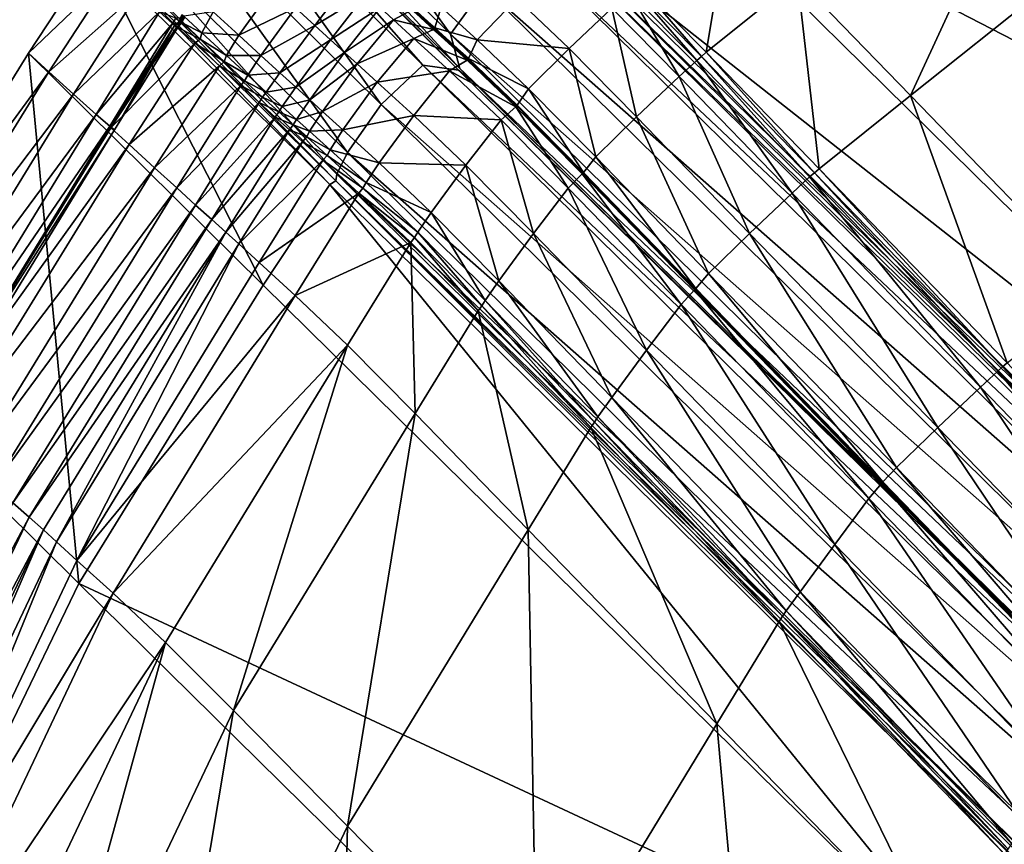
# Model space of a CAD drawing. Header units: millimetres. Extents: x 2387 to 13955, y -4964 to 364.
# Tile 764 of 1056: x 2406 to 2435, y 253 to 277. Entities that reach past the tile are written whole.
import ezdxf

# ---------------------------------------------------------------- set-up
doc = ezdxf.new("R2010")
doc.units = ezdxf.units.MM
doc.header["$MEASUREMENT"] = 0
doc.layers.add('Predefinito', color=7, linetype='Continuous', true_color=0x000000)

# ---------------------------------------------------------------- blocks, each defined once
blk = doc.blocks.new('Blocco 09')
at = {"layer": 'Predefinito'}
for points in [[(-980.06, 20.774, 715.808), (-968.547, 28.111, 715.808), (-946.606, 6.508, 600.213)], [(-987.863, 14.486, 715.803), (-980.06, 20.774, 715.808), (-958.118, -0.829, 600.213)], [(-946.606, 6.508, 600.213), (-958.118, -0.829, 600.213), (-980.06, 20.774, 715.808)], [(-993.646, 9.053, 715.774), (-1000.607, 15.933, 756.697), (-999.599, 17.302, 756.787)], [(-999.599, 17.302, 756.787), (-992.647, 10.43, 715.808), (-993.646, 9.053, 715.774)], [(-975.537, 16.94, 768.132), (-983.37, 10.687, 768.089), (-980.022, 7.233, 768.671)], [(-980.022, 7.233, 768.671), (-972.181, 13.477, 768.714), (-975.537, 16.94, 768.132)], [(-993.372, 8.031, 715.673), (-1000.362, 14.937, 756.425), (-1000.607, 15.933, 756.697)], [(-1000.607, 15.933, 756.697), (-993.646, 9.053, 715.774), (-993.372, 8.031, 715.673)], [(-995.702, 6.97, 715.808), (-1002.653, 13.841, 756.787), (-1001.42, 15.012, 756.697)], [(-1001.42, 15.012, 756.697), (-994.459, 8.132, 715.774), (-995.702, 6.97, 715.808)], [(-994.459, 8.132, 715.774), (-1001.42, 15.012, 756.697), (-1000.401, 14.892, 756.425)], [(-1000.401, 14.892, 756.425), (-993.411, 7.986, 715.673), (-994.459, 8.132, 715.774)], [(-993.411, 7.986, 715.673), (-1000.401, 14.892, 756.425), (-999.935, 14.521, 756.244)], [(-1000.362, 14.937, 756.425), (-993.372, 8.031, 715.673), (-992.926, 7.598, 715.606)], [(-992.926, 7.598, 715.606), (-999.935, 14.521, 756.244), (-1000.362, 14.937, 756.425)], [(-999.935, 14.521, 756.244), (-992.926, 7.598, 715.606), (-993.411, 7.986, 715.673)], [(-990.486, 12.227, 715.789), (-987.863, 14.486, 715.803), (-965.922, -7.118, 600.215)], [(-958.118, -0.829, 600.213), (-965.922, -7.118, 600.215), (-987.863, 14.486, 715.803)], [(-996.699, 5.547, 715.803), (-1003.652, 12.419, 756.775), (-1002.653, 13.841, 756.787)], [(-1002.653, 13.841, 756.787), (-995.702, 6.97, 715.808), (-996.699, 5.547, 715.803)], [(-972.181, 13.477, 768.714), (-980.022, 7.233, 768.671), (-974.442, 1.476, 769.227)], [(-985.372, 12.712, 767.404), (-988.069, 10.538, 767.274), (-986.071, 8.518, 767.958)], [(-986.071, 8.518, 767.958), (-983.37, 10.687, 768.089), (-985.372, 12.712, 767.404)], [(-997.01, 4.909, 715.789), (-1003.967, 11.785, 756.738), (-1003.652, 12.419, 756.775)], [(-1003.652, 12.419, 756.775), (-996.699, 5.547, 715.803), (-997.01, 4.909, 715.789)], [(-991.358, 11.596, 715.803), (-990.765, 11.984, 715.789), (-968.822, -9.62, 600.223)], [(-990.765, 11.984, 715.789), (-990.572, 12.043, 715.78), (-968.629, -9.561, 600.228)], [(-968.629, -9.561, 600.228), (-968.822, -9.62, 600.223), (-990.765, 11.984, 715.789)], [(-990.572, 12.043, 715.78), (-990.486, 12.227, 715.789), (-968.543, -9.377, 600.223)], [(-968.543, -9.377, 600.223), (-968.629, -9.561, 600.228), (-990.572, 12.043, 715.78)], [(-965.922, -7.118, 600.215), (-968.543, -9.377, 600.223), (-990.486, 12.227, 715.789)], [(-997.045, 4.71, 715.78), (-1004.006, 11.588, 756.713), (-1003.967, 11.785, 756.738)], [(-1003.967, 11.785, 756.738), (-997.01, 4.909, 715.789), (-997.045, 4.71, 715.78)], [(-999.196, 1.618, 715.803), (-1006.148, 8.491, 756.775), (-1004.174, 11.478, 756.738)], [(-1003.585, 10.936, 759.731), (-1004.174, 11.478, 756.738), (-1006.148, 8.491, 756.775)], [(-997.216, 4.602, 715.789), (-1004.174, 11.478, 756.738), (-1004.006, 11.588, 756.713)], [(-1004.174, 11.478, 756.738), (-997.216, 4.602, 715.789), (-999.196, 1.618, 715.803)], [(-1004.006, 11.588, 756.713), (-997.045, 4.71, 715.78), (-997.216, 4.602, 715.789)], [(-992.647, 10.43, 715.808), (-991.358, 11.596, 715.803), (-969.417, -10.007, 600.215)], [(-968.822, -9.62, 600.223), (-969.417, -10.007, 600.215), (-991.358, 11.596, 715.803)], [(-1006.148, 8.491, 756.775), (-1005.542, 7.939, 759.795), (-1003.585, 10.936, 759.731)], [(-1002.887, 10.29, 761.432), (-1003.585, 10.936, 759.731), (-1005.542, 7.939, 759.795)], [(-998.234, 9.825, 765.031), (-997.667, 9.309, 765.125), (-996.638, 10.659, 764.813)], [(-996.162, 10.228, 764.763), (-996.638, 10.659, 764.813), (-997.667, 9.309, 765.125)], [(-988.069, 10.538, 767.274), (-988.204, 10.41, 767.188), (-986.209, 8.393, 767.871)], [(-986.209, 8.393, 767.871), (-986.071, 8.518, 767.958), (-988.069, 10.538, 767.274)], [(-983.37, 10.687, 768.089), (-986.071, 8.518, 767.958), (-982.727, 5.068, 768.54)], [(-982.727, 5.068, 768.54), (-980.022, 7.233, 768.671), (-983.37, 10.687, 768.089)], [(-1005.542, 7.939, 759.795), (-1004.806, 7.269, 761.528), (-1002.887, 10.29, 761.432)], [(-1002.259, 9.709, 762.16), (-1002.887, 10.29, 761.432), (-1004.806, 7.269, 761.528)], [(-1000.669, 9.707, 763.744), (-999.914, 9.018, 764.597), (-998.899, 10.429, 764.631)], [(-998.234, 9.825, 765.031), (-998.899, 10.429, 764.631), (-999.914, 9.018, 764.597)], [(-997.667, 9.309, 765.125), (-997.195, 8.881, 765.077), (-996.162, 10.228, 764.763)], [(-995.731, 9.837, 764.76), (-996.162, 10.228, 764.763), (-997.195, 8.881, 765.077)], [(-993.646, 9.053, 715.774), (-992.647, 10.43, 715.808), (-970.705, -11.173, 600.213)], [(-969.417, -10.007, 600.215), (-970.705, -11.173, 600.213), (-992.647, 10.43, 715.808)], [(-988.349, 10.294, 767.274), (-988.87, 9.822, 767.403), (-986.868, 7.798, 768.089)], [(-988.204, 10.41, 767.188), (-988.349, 10.294, 767.274), (-986.351, 8.274, 767.958)], [(-986.868, 7.798, 768.089), (-986.351, 8.274, 767.958), (-988.349, 10.294, 767.274)], [(-986.351, 8.274, 767.958), (-986.209, 8.393, 767.871), (-988.204, 10.41, 767.188)], [(-993.916, 9.847, 765.478), (-992.856, 8.882, 766.274), (-991.682, 10.104, 766.578)], [(-990.134, 8.629, 767.446), (-991.682, 10.104, 766.578), (-992.856, 8.882, 766.274)], [(-991.682, 10.104, 766.578), (-990.134, 8.629, 767.446), (-988.87, 9.822, 767.403)], [(-1004.806, 7.269, 761.528), (-1004.139, 6.668, 762.266), (-1002.259, 9.709, 762.16)], [(-1001.877, 9.364, 762.233), (-1002.259, 9.709, 762.16), (-1004.139, 6.668, 762.266)], [(-1002.259, 9.709, 762.16), (-1001.877, 9.364, 762.233), (-1001.776, 9.52, 762.189)], [(-1001.543, 9.579, 762.833), (-1001.006, 9.087, 763.687), (-1000.669, 9.707, 763.744)], [(-999.914, 9.018, 764.597), (-1000.669, 9.707, 763.744), (-1001.006, 9.087, 763.687)], [(-999.914, 9.018, 764.597), (-999.259, 8.42, 764.99), (-998.234, 9.825, 765.031)], [(-997.667, 9.309, 765.125), (-998.234, 9.825, 765.031), (-999.259, 8.42, 764.99)], [(-997.195, 8.881, 765.077), (-996.786, 8.511, 765.07), (-995.731, 9.837, 764.76)], [(-995.335, 9.477, 764.986), (-995.731, 9.837, 764.76), (-996.786, 8.511, 765.07)], [(-995.731, 9.837, 764.76), (-995.335, 9.477, 764.986), (-994.778, 9.765, 764.079)], [(-994.146, 9.191, 764.584), (-994.778, 9.765, 764.079), (-995.335, 9.477, 764.986)], [(-994.778, 9.765, 764.079), (-994.146, 9.191, 764.584), (-993.971, 9.076, 763.988)], [(-993.971, 9.076, 763.988), (-994.62, 9.665, 763.475), (-994.778, 9.765, 764.079)], [(-994.738, 9.81, 764.079), (-994.107, 9.236, 764.584), (-993.916, 9.847, 765.478)], [(-994.107, 9.236, 764.584), (-994.738, 9.81, 764.079), (-994.62, 9.665, 763.475)], [(-994.62, 9.665, 763.475), (-993.971, 9.076, 763.988), (-994.107, 9.236, 764.584)], [(-992.856, 8.882, 766.274), (-993.916, 9.847, 765.478), (-994.107, 9.236, 764.584)], [(-988.87, 9.822, 767.403), (-990.134, 8.629, 767.446), (-988.131, 6.603, 768.132)], [(-988.131, 6.603, 768.132), (-986.868, 7.798, 768.089), (-988.87, 9.822, 767.403)], [(-1004.139, 6.668, 762.266), (-1003.738, 6.324, 762.3), (-1001.877, 9.364, 762.233)], [(-1001.73, 9.238, 762.128), (-1001.877, 9.364, 762.233), (-1003.738, 6.324, 762.3)], [(-1001.62, 9.388, 762.117), (-1001.776, 9.52, 762.189), (-1001.877, 9.364, 762.233)], [(-1001.877, 9.364, 762.233), (-1001.73, 9.238, 762.128), (-1001.62, 9.388, 762.117)], [(-1001.591, 9.388, 762.824), (-1001.668, 9.448, 762.321), (-1001.805, 9.315, 762.321)], [(-1001.73, 9.238, 762.128), (-1001.805, 9.315, 762.321), (-1001.668, 9.448, 762.321)], [(-1001.805, 9.315, 762.321), (-1001.75, 9.271, 762.833), (-1001.591, 9.388, 762.824)], [(-1001.776, 9.52, 762.189), (-1001.62, 9.388, 762.117), (-1001.523, 9.546, 762.128)], [(-1001.06, 8.9, 763.649), (-1001.591, 9.388, 762.824), (-1001.75, 9.271, 762.833)], [(-1001.668, 9.448, 762.321), (-1001.62, 9.388, 762.117), (-1001.73, 9.238, 762.128)], [(-1001.62, 9.388, 762.117), (-1001.668, 9.448, 762.321), (-1001.598, 9.624, 762.321)], [(-1001.543, 9.579, 762.833), (-1001.598, 9.624, 762.321), (-1001.668, 9.448, 762.321)], [(-1001.668, 9.448, 762.321), (-1001.591, 9.388, 762.824), (-1001.543, 9.579, 762.833)], [(-1001.598, 9.624, 762.321), (-1001.523, 9.546, 762.128), (-1001.62, 9.388, 762.117)], [(-1001.006, 9.087, 763.687), (-1001.543, 9.579, 762.833), (-1001.591, 9.388, 762.824)], [(-1001.591, 9.388, 762.824), (-1001.06, 8.9, 763.649), (-1001.006, 9.087, 763.687)], [(-996.786, 8.511, 765.07), (-996.412, 8.17, 765.288), (-995.335, 9.477, 764.986)], [(-994.729, 8.926, 765.478), (-995.335, 9.477, 764.986), (-996.412, 8.17, 765.288)], [(-995.335, 9.477, 764.986), (-994.729, 8.926, 765.478), (-994.146, 9.191, 764.584)], [(-1003.738, 6.324, 762.3), (-1003.6, 6.214, 762.146), (-1001.73, 9.238, 762.128)], [(-1003.6, 6.214, 762.146), (-1003.72, 6.312, 762.322), (-1001.805, 9.315, 762.321)], [(-1001.75, 9.271, 762.833), (-1001.805, 9.315, 762.321), (-1003.72, 6.312, 762.322)], [(-1003.72, 6.312, 762.322), (-1003.706, 6.281, 762.848), (-1001.75, 9.271, 762.833)], [(-1001.214, 8.779, 763.687), (-1001.75, 9.271, 762.833), (-1003.706, 6.281, 762.848)], [(-1001.805, 9.315, 762.321), (-1001.73, 9.238, 762.128), (-1003.6, 6.214, 762.146)], [(-1001.75, 9.271, 762.833), (-1001.214, 8.779, 763.687), (-1001.06, 8.9, 763.649)], [(-1000.279, 8.417, 764.494), (-1001.006, 9.087, 763.687), (-1001.06, 8.9, 763.649)], [(-1001.006, 9.087, 763.687), (-1000.279, 8.417, 764.494), (-999.914, 9.018, 764.597)], [(-999.259, 8.42, 764.99), (-998.698, 7.909, 765.082), (-997.667, 9.309, 765.125)], [(-997.195, 8.881, 765.077), (-997.667, 9.309, 765.125), (-998.698, 7.909, 765.082)], [(-993.147, 8.28, 765.36), (-994.146, 9.191, 764.584), (-994.729, 8.926, 765.478)], [(-994.146, 9.191, 764.584), (-993.147, 8.28, 765.36), (-993.012, 8.201, 764.751)], [(-993.012, 8.201, 764.751), (-993.971, 9.076, 763.988), (-994.146, 9.191, 764.584)], [(-994.107, 9.236, 764.584), (-993.107, 8.325, 765.36), (-992.856, 8.882, 766.274)], [(-993.107, 8.325, 765.36), (-994.107, 9.236, 764.584), (-993.971, 9.076, 763.988)], [(-993.971, 9.076, 763.988), (-993.012, 8.201, 764.751), (-993.107, 8.325, 765.36)], [(-970.705, -11.173, 600.213), (-971.703, -12.552, 600.231), (-993.646, 9.053, 715.774)], [(-993.372, 8.031, 715.673), (-993.646, 9.053, 715.774), (-971.703, -12.552, 600.231)], [(-1003.706, 6.281, 762.848), (-1003.163, 5.781, 763.744), (-1001.214, 8.779, 763.687)], [(-1000.487, 8.108, 764.494), (-1001.214, 8.779, 763.687), (-1003.163, 5.781, 763.744)], [(-1000.351, 8.242, 764.425), (-1001.06, 8.9, 763.649), (-1001.214, 8.779, 763.687)], [(-1001.214, 8.779, 763.687), (-1000.487, 8.108, 764.494), (-1000.351, 8.242, 764.425)], [(-1001.06, 8.9, 763.649), (-1000.351, 8.242, 764.425), (-1000.279, 8.417, 764.494)], [(-999.259, 8.42, 764.99), (-999.914, 9.018, 764.597), (-1000.279, 8.417, 764.494)], [(-998.698, 7.909, 765.082), (-998.224, 7.479, 765.034), (-997.195, 8.881, 765.077)], [(-996.786, 8.511, 765.07), (-997.195, 8.881, 765.077), (-998.224, 7.479, 765.034)], [(-996.412, 8.17, 765.288), (-995.814, 7.627, 765.776), (-994.729, 8.926, 765.478)], [(-993.669, 7.961, 766.274), (-994.729, 8.926, 765.478), (-995.814, 7.627, 765.776)], [(-994.729, 8.926, 765.478), (-993.669, 7.961, 766.274), (-993.147, 8.28, 765.36)], [(-991.334, 7.43, 767.133), (-992.856, 8.882, 766.274), (-993.107, 8.325, 765.36)], [(-992.856, 8.882, 766.274), (-991.334, 7.43, 767.133), (-990.134, 8.629, 767.446)], [(-1005.542, 7.939, 759.795), (-1006.148, 8.491, 756.775), (-1011.605, -0.338, 756.787)], [(-1004.656, -7.211, 715.808), (-1011.605, -0.338, 756.787), (-1006.148, 8.491, 756.775)], [(-1006.148, 8.491, 756.775), (-999.196, 1.618, 715.803), (-1004.656, -7.211, 715.808)], [(-998.224, 7.479, 765.034), (-997.811, 7.107, 765.027), (-996.786, 8.511, 765.07)], [(-996.412, 8.17, 765.288), (-996.786, 8.511, 765.07), (-997.811, 7.107, 765.027)], [(-990.134, 8.629, 767.446), (-991.334, 7.43, 767.133), (-989.343, 5.414, 767.816)], [(-989.343, 5.414, 767.816), (-988.131, 6.603, 768.132), (-990.134, 8.629, 767.446)], [(-986.071, 8.518, 767.958), (-986.209, 8.393, 767.871), (-982.867, 4.944, 768.453)], [(-982.867, 4.944, 768.453), (-982.727, 5.068, 768.54), (-986.071, 8.518, 767.958)], [(-999.741, 7.673, 764.784), (-1000.351, 8.242, 764.425), (-1000.487, 8.108, 764.494)], [(-999.651, 7.837, 764.866), (-1000.279, 8.417, 764.494), (-1000.351, 8.242, 764.425)], [(-1000.351, 8.242, 764.425), (-999.741, 7.673, 764.784), (-999.651, 7.837, 764.866)], [(-1000.279, 8.417, 764.494), (-999.651, 7.837, 764.866), (-999.259, 8.42, 764.99)], [(-998.698, 7.909, 765.082), (-999.259, 8.42, 764.99), (-999.651, 7.837, 764.866)], [(-997.811, 7.107, 765.027), (-997.432, 6.764, 765.247), (-996.412, 8.17, 765.288)], [(-995.814, 7.627, 765.776), (-996.412, 8.17, 765.288), (-997.432, 6.764, 765.247)], [(-991.705, 6.898, 766.193), (-993.147, 8.28, 765.36), (-993.669, 7.961, 766.274)], [(-993.147, 8.28, 765.36), (-991.705, 6.898, 766.193), (-991.623, 6.866, 765.567)], [(-991.623, 6.866, 765.567), (-993.012, 8.201, 764.751), (-993.147, 8.28, 765.36)], [(-993.107, 8.325, 765.36), (-991.665, 6.943, 766.193), (-991.334, 7.43, 767.133)], [(-991.665, 6.943, 766.193), (-993.107, 8.325, 765.36), (-993.012, 8.201, 764.751)], [(-993.012, 8.201, 764.751), (-991.623, 6.866, 765.567), (-991.665, 6.943, 766.193)], [(-986.351, 8.274, 767.958), (-986.868, 7.798, 768.089), (-983.523, 4.347, 768.671)], [(-986.209, 8.393, 767.871), (-986.351, 8.274, 767.958), (-983.008, 4.824, 768.54)], [(-983.523, 4.347, 768.671), (-983.008, 4.824, 768.54), (-986.351, 8.274, 767.958)], [(-983.008, 4.824, 768.54), (-982.867, 4.944, 768.453), (-986.209, 8.393, 767.871)], [(-1011.605, -0.338, 756.787), (-1010.991, -0.89, 759.816), (-1005.542, 7.939, 759.795)], [(-1004.806, 7.269, 761.528), (-1005.542, 7.939, 759.795), (-1010.991, -0.89, 759.816)], [(-1003.163, 5.781, 763.744), (-1002.408, 5.093, 764.596), (-1000.487, 8.108, 764.494)], [(-999.859, 7.527, 764.866), (-1000.487, 8.108, 764.494), (-1002.408, 5.093, 764.596)], [(-1000.487, 8.108, 764.494), (-999.859, 7.527, 764.866), (-999.741, 7.673, 764.784)], [(-999.651, 7.837, 764.866), (-999.106, 7.337, 764.953), (-998.698, 7.909, 765.082)], [(-998.224, 7.479, 765.034), (-998.698, 7.909, 765.082), (-999.106, 7.337, 764.953)], [(-995.814, 7.627, 765.776), (-994.734, 6.645, 766.578), (-993.669, 7.961, 766.274)], [(-995.702, 6.97, 715.808), (-994.459, 8.132, 715.774), (-972.516, -13.473, 600.231)], [(-992.147, 6.509, 767.133), (-993.669, 7.961, 766.274), (-994.734, 6.645, 766.578)], [(-971.463, -13.623, 600.287), (-972.516, -13.473, 600.231), (-994.459, 8.132, 715.774)], [(-994.459, 8.132, 715.774), (-993.411, 7.986, 715.673), (-971.463, -13.623, 600.287)], [(-993.669, 7.961, 766.274), (-992.147, 6.509, 767.133), (-991.705, 6.898, 766.193)], [(-970.974, -14.014, 600.324), (-971.463, -13.623, 600.287), (-993.411, 7.986, 715.673)], [(-993.411, 7.986, 715.673), (-992.926, 7.598, 715.606), (-970.974, -14.014, 600.324)], [(-992.926, 7.598, 715.606), (-993.372, 8.031, 715.673), (-971.423, -13.578, 600.287)], [(-971.703, -12.552, 600.231), (-971.423, -13.578, 600.287), (-993.372, 8.031, 715.673)], [(-999.208, 7.18, 764.867), (-999.741, 7.673, 764.784), (-999.859, 7.527, 764.866)], [(-999.106, 7.337, 764.953), (-999.651, 7.837, 764.866), (-999.741, 7.673, 764.784)], [(-999.741, 7.673, 764.784), (-999.208, 7.18, 764.867), (-999.106, 7.337, 764.953)], [(-997.432, 6.764, 765.247), (-996.832, 6.219, 765.736), (-995.814, 7.627, 765.776)], [(-994.734, 6.645, 766.578), (-995.814, 7.627, 765.776), (-996.832, 6.219, 765.736)], [(-971.423, -13.578, 600.287), (-970.974, -14.014, 600.324), (-992.926, 7.598, 715.606)], [(-986.868, 7.798, 768.089), (-988.131, 6.603, 768.132), (-984.786, 3.152, 768.714)], [(-984.786, 3.152, 768.714), (-983.523, 4.347, 768.671), (-986.868, 7.798, 768.089)], [(-1002.408, 5.093, 764.596), (-1001.755, 4.498, 764.989), (-999.859, 7.527, 764.866)], [(-999.315, 7.027, 764.953), (-999.859, 7.527, 764.866), (-1001.755, 4.498, 764.989)], [(-999.859, 7.527, 764.866), (-999.315, 7.027, 764.953), (-999.208, 7.18, 764.867)], [(-998.631, 6.906, 764.904), (-999.106, 7.337, 764.953), (-999.208, 7.18, 764.867)], [(-999.106, 7.337, 764.953), (-998.631, 6.906, 764.904), (-998.224, 7.479, 765.034)], [(-997.811, 7.107, 765.027), (-998.224, 7.479, 765.034), (-998.631, 6.906, 764.904)], [(-991.334, 7.43, 767.133), (-991.665, 6.943, 766.193), (-989.706, 4.956, 766.867)], [(-989.706, 4.956, 766.867), (-989.343, 5.414, 767.816), (-991.334, 7.43, 767.133)], [(-1010.991, -0.89, 759.816), (-1010.239, -1.565, 761.561), (-1004.806, 7.269, 761.528)], [(-1004.139, 6.668, 762.266), (-1004.806, 7.269, 761.528), (-1010.239, -1.565, 761.561)], [(-1001.755, 4.498, 764.989), (-1001.194, 3.988, 765.081), (-999.315, 7.027, 764.953)], [(-998.839, 6.597, 764.904), (-999.315, 7.027, 764.953), (-1001.194, 3.988, 765.081)], [(-998.731, 6.749, 764.817), (-999.208, 7.18, 764.867), (-999.315, 7.027, 764.953)], [(-999.315, 7.027, 764.953), (-998.839, 6.597, 764.904), (-998.731, 6.749, 764.817)], [(-999.208, 7.18, 764.867), (-998.731, 6.749, 764.817), (-998.631, 6.906, 764.904)], [(-998.631, 6.906, 764.904), (-998.207, 6.526, 764.899), (-997.811, 7.107, 765.027)], [(-997.432, 6.764, 765.247), (-997.811, 7.107, 765.027), (-998.207, 6.526, 764.899)], [(-980.022, 7.233, 768.671), (-982.727, 5.068, 768.54), (-977.155, -0.682, 769.096)], [(-977.155, -0.682, 769.096), (-974.442, 1.476, 769.227), (-980.022, 7.233, 768.671)], [(-998.3, 6.364, 764.814), (-998.731, 6.749, 764.817), (-998.839, 6.597, 764.904)], [(-998.207, 6.526, 764.899), (-998.631, 6.906, 764.904), (-998.731, 6.749, 764.817)], [(-998.731, 6.749, 764.817), (-998.3, 6.364, 764.814), (-998.207, 6.526, 764.899)], [(-998.207, 6.526, 764.899), (-997.817, 6.176, 765.122), (-997.432, 6.764, 765.247)], [(-996.832, 6.219, 765.736), (-997.432, 6.764, 765.247), (-997.817, 6.176, 765.122)], [(-996.699, 5.547, 715.803), (-995.702, 6.97, 715.808), (-973.76, -14.633, 600.213)], [(-972.516, -13.473, 600.231), (-973.76, -14.633, 600.213), (-995.702, 6.97, 715.808)], [(-991.705, 6.898, 766.193), (-992.147, 6.509, 767.133), (-990.155, 4.493, 767.816)], [(-991.623, 6.866, 765.567), (-991.705, 6.898, 766.193), (-989.746, 4.911, 766.867)], [(-990.155, 4.493, 767.816), (-989.746, 4.911, 766.867), (-991.705, 6.898, 766.193)], [(-989.686, 4.898, 766.235), (-989.706, 4.956, 766.867), (-991.665, 6.943, 766.193)], [(-991.665, 6.943, 766.193), (-991.623, 6.866, 765.567), (-989.686, 4.898, 766.235)], [(-989.746, 4.911, 766.867), (-989.686, 4.898, 766.235), (-991.623, 6.866, 765.567)], [(-1010.239, -1.565, 761.561), (-1009.551, -2.161, 762.302), (-1004.139, 6.668, 762.266)], [(-1003.738, 6.324, 762.3), (-1004.139, 6.668, 762.266), (-1009.551, -2.161, 762.302)], [(-1001.194, 3.988, 765.081), (-1000.717, 3.56, 765.033), (-998.839, 6.597, 764.904)], [(-998.415, 6.216, 764.899), (-998.839, 6.597, 764.904), (-1000.717, 3.56, 765.033)], [(-998.839, 6.597, 764.904), (-998.415, 6.216, 764.899), (-998.3, 6.364, 764.814)], [(-997.817, 6.176, 765.122), (-998.207, 6.526, 764.899), (-998.3, 6.364, 764.814)], [(-996.832, 6.219, 765.736), (-995.756, 5.239, 766.537), (-994.734, 6.645, 766.578)], [(-993.186, 5.169, 767.446), (-994.734, 6.645, 766.578), (-995.756, 5.239, 766.537)], [(-994.734, 6.645, 766.578), (-993.186, 5.169, 767.446), (-992.147, 6.509, 767.133)], [(-992.147, 6.509, 767.133), (-993.186, 5.169, 767.446), (-991.183, 3.144, 768.132)], [(-991.183, 3.144, 768.132), (-990.155, 4.493, 767.816), (-992.147, 6.509, 767.133)], [(-988.131, 6.603, 768.132), (-989.343, 5.414, 767.816), (-986.003, 1.968, 768.398)], [(-986.003, 1.968, 768.398), (-984.786, 3.152, 768.714), (-988.131, 6.603, 768.132)], [(-1009.551, -2.161, 762.302), (-1009.125, -2.478, 762.325), (-1003.738, 6.324, 762.3)], [(-1003.72, 6.312, 762.322), (-1009.125, -2.478, 762.325), (-1009.141, -2.529, 762.853)], [(-1009.141, -2.529, 762.853), (-1003.706, 6.281, 762.848), (-1003.72, 6.312, 762.322)], [(-1003.163, 5.781, 763.744), (-1003.706, 6.281, 762.848), (-1009.141, -2.529, 762.853)], [(-1003.6, 6.214, 762.146), (-1003.738, 6.324, 762.3), (-1009.125, -2.478, 762.325)], [(-1009.125, -2.478, 762.325), (-1003.72, 6.312, 762.322), (-1003.6, 6.214, 762.146)], [(-1009.125, -2.478, 762.325), (-1008.977, -2.567, 762.157), (-1003.6, 6.214, 762.146)], [(-1003.6, 6.214, 762.146), (-1008.977, -2.567, 762.157), (-1009.125, -2.478, 762.325)], [(-1000.717, 3.56, 765.033), (-1000.299, 3.186, 765.027), (-998.415, 6.216, 764.899)], [(-998.025, 5.866, 765.122), (-998.415, 6.216, 764.899), (-1000.299, 3.186, 765.027)], [(-997.903, 6.01, 765.039), (-998.3, 6.364, 764.814), (-998.415, 6.216, 764.899)], [(-998.415, 6.216, 764.899), (-998.025, 5.866, 765.122), (-997.903, 6.01, 765.039)], [(-998.3, 6.364, 764.814), (-997.903, 6.01, 765.039), (-997.817, 6.176, 765.122)], [(-997.213, 5.628, 765.613), (-997.817, 6.176, 765.122), (-997.903, 6.01, 765.039)], [(-997.817, 6.176, 765.122), (-997.213, 5.628, 765.613), (-996.832, 6.219, 765.736)], [(-995.756, 5.239, 766.537), (-996.832, 6.219, 765.736), (-997.213, 5.628, 765.613)], [(-1000.299, 3.186, 765.027), (-999.917, 2.84, 765.248), (-998.025, 5.866, 765.122)], [(-997.421, 5.318, 765.613), (-998.025, 5.866, 765.122), (-999.917, 2.84, 765.248)], [(-997.296, 5.46, 765.531), (-997.903, 6.01, 765.039), (-998.025, 5.866, 765.122)], [(-998.025, 5.866, 765.122), (-997.421, 5.318, 765.613), (-997.296, 5.46, 765.531)], [(-997.903, 6.01, 765.039), (-997.296, 5.46, 765.531), (-997.213, 5.628, 765.613)], [(-1009.141, -2.529, 762.853), (-1008.6, -3.037, 763.763), (-1003.163, 5.781, 763.744)], [(-1002.408, 5.093, 764.596), (-1003.163, 5.781, 763.744), (-1008.6, -3.037, 763.763)], [(-996.146, 4.655, 766.411), (-997.213, 5.628, 765.613), (-997.296, 5.46, 765.531)], [(-997.213, 5.628, 765.613), (-996.146, 4.655, 766.411), (-995.756, 5.239, 766.537)], [(-997.01, 4.909, 715.789), (-996.699, 5.547, 715.803), (-974.757, -16.056, 600.215)], [(-973.76, -14.633, 600.213), (-974.757, -16.056, 600.215), (-996.699, 5.547, 715.803)], [(-999.917, 2.84, 765.248), (-999.316, 2.293, 765.737), (-997.421, 5.318, 765.613)], [(-996.355, 4.344, 766.411), (-997.421, 5.318, 765.613), (-999.316, 2.293, 765.737)], [(-996.236, 4.49, 766.327), (-997.296, 5.46, 765.531), (-997.421, 5.318, 765.613)], [(-997.421, 5.318, 765.613), (-996.355, 4.344, 766.411), (-996.236, 4.49, 766.327)], [(-997.296, 5.46, 765.531), (-996.236, 4.49, 766.327), (-996.146, 4.655, 766.411)], [(-989.343, 5.414, 767.816), (-989.706, 4.956, 766.867), (-986.38, 1.522, 767.449)], [(-986.38, 1.522, 767.449), (-986.003, 1.968, 768.398), (-989.343, 5.414, 767.816)], [(-1008.6, -3.037, 763.763), (-1007.835, -3.726, 764.63), (-1002.408, 5.093, 764.596)], [(-1001.755, 4.498, 764.989), (-1002.408, 5.093, 764.596), (-1007.835, -3.726, 764.63)], [(-994.212, 3.767, 767.403), (-995.756, 5.239, 766.537), (-996.146, 4.655, 766.411)], [(-995.756, 5.239, 766.537), (-994.212, 3.767, 767.403), (-993.186, 5.169, 767.446)], [(-993.186, 5.169, 767.446), (-994.212, 3.767, 767.403), (-992.211, 1.743, 768.089)], [(-992.211, 1.743, 768.089), (-991.183, 3.144, 768.132), (-993.186, 5.169, 767.446)], [(-982.727, 5.068, 768.54), (-982.867, 4.944, 768.453), (-977.296, -0.803, 769.009)], [(-977.296, -0.803, 769.009), (-977.155, -0.682, 769.096), (-982.727, 5.068, 768.54)], [(-975.274, -17.001, 600.223), (-997.216, 4.602, 715.789), (-997.045, 4.71, 715.78)], [(-997.045, 4.71, 715.78), (-997.01, 4.909, 715.789), (-975.067, -16.694, 600.223)], [(-997.045, 4.71, 715.78), (-975.102, -16.894, 600.228), (-975.274, -17.001, 600.223)], [(-975.067, -16.694, 600.223), (-975.102, -16.894, 600.228), (-997.045, 4.71, 715.78)], [(-974.757, -16.056, 600.215), (-975.067, -16.694, 600.223), (-997.01, 4.909, 715.789)], [(-989.746, 4.911, 766.867), (-990.155, 4.493, 767.816), (-986.815, 1.047, 768.398)], [(-986.815, 1.047, 768.398), (-986.419, 1.477, 767.449), (-989.746, 4.911, 766.867)], [(-989.686, 4.898, 766.235), (-989.746, 4.911, 766.867), (-986.419, 1.477, 767.449)], [(-989.706, 4.956, 766.867), (-989.686, 4.898, 766.235), (-986.368, 1.472, 766.817)], [(-986.368, 1.472, 766.817), (-986.38, 1.522, 767.449), (-989.706, 4.956, 766.867)], [(-986.419, 1.477, 767.449), (-986.368, 1.472, 766.817), (-989.686, 4.898, 766.235)], [(-983.008, 4.824, 768.54), (-983.523, 4.347, 768.671), (-977.949, -1.405, 769.227)], [(-982.867, 4.944, 768.453), (-983.008, 4.824, 768.54), (-977.435, -0.925, 769.097)], [(-977.949, -1.405, 769.227), (-977.435, -0.925, 769.097), (-983.008, 4.824, 768.54)], [(-977.435, -0.925, 769.097), (-977.296, -0.803, 769.009), (-982.867, 4.944, 768.453)], [(-1007.835, -3.726, 764.63), (-1007.176, -4.318, 765.028), (-1001.755, 4.498, 764.989)], [(-1001.194, 3.988, 765.081), (-1001.755, 4.498, 764.989), (-1007.176, -4.318, 765.028)], [(-977.254, -19.985, 600.215), (-999.196, 1.618, 715.803), (-997.216, 4.602, 715.789)], [(-997.216, 4.602, 715.789), (-975.274, -17.001, 600.223), (-977.254, -19.985, 600.215)], [(-994.713, 3.031, 767.188), (-996.236, 4.49, 766.327), (-996.355, 4.344, 766.411)], [(-994.615, 3.19, 767.274), (-996.146, 4.655, 766.411), (-996.236, 4.49, 766.327)], [(-996.236, 4.49, 766.327), (-994.713, 3.031, 767.188), (-994.615, 3.19, 767.274)], [(-996.146, 4.655, 766.411), (-994.615, 3.19, 767.274), (-994.212, 3.767, 767.403)], [(-990.155, 4.493, 767.816), (-991.183, 3.144, 768.132), (-987.838, -0.306, 768.714)], [(-987.838, -0.306, 768.714), (-986.815, 1.047, 768.398), (-990.155, 4.493, 767.816)], [(-999.316, 2.293, 765.737), (-998.241, 1.314, 766.538), (-996.355, 4.344, 766.411)], [(-994.824, 2.879, 767.274), (-996.355, 4.344, 766.411), (-998.241, 1.314, 766.538)], [(-996.355, 4.344, 766.411), (-994.824, 2.879, 767.274), (-994.713, 3.031, 767.188)], [(-983.523, 4.347, 768.671), (-984.786, 3.152, 768.714), (-979.212, -2.599, 769.271)], [(-979.212, -2.599, 769.271), (-977.949, -1.405, 769.227), (-983.523, 4.347, 768.671)], [(-1007.176, -4.318, 765.028), (-1006.611, -4.823, 765.121), (-1001.194, 3.988, 765.081)], [(-1000.717, 3.56, 765.033), (-1001.194, 3.988, 765.081), (-1006.611, -4.823, 765.121)], [(-1006.611, -4.823, 765.121), (-1006.125, -5.249, 765.074), (-1000.717, 3.56, 765.033)], [(-1000.299, 3.186, 765.027), (-1000.717, 3.56, 765.033), (-1006.125, -5.249, 765.074)], [(-994.212, 3.767, 767.403), (-994.615, 3.19, 767.274), (-992.619, 1.17, 767.958)], [(-992.619, 1.17, 767.958), (-992.211, 1.743, 768.089), (-994.212, 3.767, 767.403)], [(-1006.125, -5.249, 765.074), (-1005.699, -5.625, 765.07), (-1000.299, 3.186, 765.027)], [(-1000.299, 3.186, 765.027), (-1005.699, -5.625, 765.07), (-1005.313, -5.976, 765.292)], [(-1005.313, -5.976, 765.292), (-999.917, 2.84, 765.248), (-1000.299, 3.186, 765.027)], [(-994.713, 3.031, 767.188), (-994.824, 2.879, 767.274), (-992.828, 0.857, 767.958)], [(-994.615, 3.19, 767.274), (-994.713, 3.031, 767.188), (-992.72, 1.012, 767.871)], [(-992.828, 0.857, 767.958), (-992.72, 1.012, 767.871), (-994.713, 3.031, 767.188)], [(-992.72, 1.012, 767.871), (-992.619, 1.17, 767.958), (-994.615, 3.19, 767.274)], [(-991.183, 3.144, 768.132), (-992.211, 1.743, 768.089), (-988.866, -1.707, 768.671)], [(-988.866, -1.707, 768.671), (-987.838, -0.306, 768.714), (-991.183, 3.144, 768.132)], [(-984.786, 3.152, 768.714), (-986.003, 1.968, 768.398), (-980.436, -3.775, 768.954)], [(-980.436, -3.775, 768.954), (-979.212, -2.599, 769.271), (-984.786, 3.152, 768.714)], [(-999.917, 2.84, 765.248), (-1005.313, -5.976, 765.292), (-1004.71, -6.527, 765.782)], [(-1004.71, -6.527, 765.782), (-999.316, 2.293, 765.737), (-999.917, 2.84, 765.248)], [(-998.241, 1.314, 766.538), (-996.698, -0.155, 767.404), (-994.824, 2.879, 767.274)], [(-994.824, 2.879, 767.274), (-996.698, -0.155, 767.404), (-994.694, -2.176, 768.089)], [(-994.694, -2.176, 768.089), (-992.828, 0.857, 767.958), (-994.824, 2.879, 767.274)], [(-998.241, 1.314, 766.538), (-999.316, 2.293, 765.737), (-1004.71, -6.527, 765.782)], [(-986.003, 1.968, 768.398), (-986.38, 1.522, 767.449), (-980.836, -4.202, 768.006)], [(-980.836, -4.202, 768.006), (-980.436, -3.775, 768.954), (-986.003, 1.968, 768.398)], [(-1004.656, -7.211, 715.808), (-999.196, 1.618, 715.803), (-977.254, -19.985, 600.215)], [(-992.211, 1.743, 768.089), (-992.619, 1.17, 767.958), (-989.276, -2.279, 768.54)], [(-989.276, -2.279, 768.54), (-988.866, -1.707, 768.671), (-992.211, 1.743, 768.089)], [(-986.419, 1.477, 767.449), (-986.815, 1.047, 768.398), (-981.249, -4.696, 768.954)], [(-986.368, 1.472, 766.817), (-986.419, 1.477, 767.449), (-980.875, -4.247, 768.006)], [(-981.249, -4.696, 768.954), (-980.875, -4.247, 768.006), (-986.419, 1.477, 767.449)], [(-980.839, -4.239, 767.373), (-980.836, -4.202, 768.006), (-986.38, 1.522, 767.449)], [(-986.38, 1.522, 767.449), (-986.368, 1.472, 766.817), (-980.839, -4.239, 767.373)], [(-980.875, -4.247, 768.006), (-980.839, -4.239, 767.373), (-986.368, 1.472, 766.817)], [(-1004.71, -6.527, 765.782), (-1003.632, -7.499, 766.582), (-998.241, 1.314, 766.538)], [(-996.698, -0.155, 767.404), (-998.241, 1.314, 766.538), (-1003.632, -7.499, 766.582)], [(-992.619, 1.17, 767.958), (-992.72, 1.012, 767.871), (-989.378, -2.435, 768.453)], [(-989.378, -2.435, 768.453), (-989.276, -2.279, 768.54), (-992.619, 1.17, 767.958)], [(-992.72, 1.012, 767.871), (-992.828, 0.857, 767.958), (-989.485, -2.591, 768.54)], [(-989.485, -2.591, 768.54), (-989.378, -2.435, 768.453), (-992.72, 1.012, 767.871)], [(-986.815, 1.047, 768.398), (-987.838, -0.306, 768.714), (-982.264, -6.056, 769.271)], [(-982.264, -6.056, 769.271), (-981.249, -4.696, 768.954), (-986.815, 1.047, 768.398)], [(-992.828, 0.857, 767.958), (-994.694, -2.176, 768.089), (-991.343, -5.621, 768.671)], [(-991.343, -5.621, 768.671), (-989.485, -2.591, 768.54), (-992.828, 0.857, 767.958)], [(-1003.632, -7.499, 766.582), (-1002.084, -8.958, 767.447), (-996.698, -0.155, 767.404)], [(-996.698, -0.155, 767.404), (-1002.084, -8.958, 767.447), (-1000.07, -10.969, 768.132)], [(-1000.07, -10.969, 768.132), (-994.694, -2.176, 768.089), (-996.698, -0.155, 767.404)], [(-1011.605, -0.338, 756.787), (-1004.656, -7.211, 715.808), (-1010.916, -20.182, 715.808)], [(-987.838, -0.306, 768.714), (-988.866, -1.707, 768.671), (-983.291, -7.456, 769.227)], [(-983.291, -7.456, 769.227), (-982.264, -6.056, 769.271), (-987.838, -0.306, 768.714)], [(-977.296, -0.803, 769.009), (-977.435, -0.925, 769.097), (-970.749, -7.825, 769.368)], [(-977.155, -0.682, 769.096), (-977.296, -0.803, 769.009), (-970.611, -7.7, 769.281)], [(-970.749, -7.825, 769.368), (-970.611, -7.7, 769.281), (-977.296, -0.803, 769.009)], [(-977.435, -0.925, 769.097), (-977.949, -1.405, 769.227), (-971.259, -8.308, 769.499)], [(-971.259, -8.308, 769.499), (-970.749, -7.825, 769.368), (-977.435, -0.925, 769.097)], [(-977.949, -1.405, 769.227), (-979.212, -2.599, 769.271), (-972.522, -9.501, 769.543)], [(-972.522, -9.501, 769.543), (-971.259, -8.308, 769.499), (-977.949, -1.405, 769.227)], [(-988.866, -1.707, 768.671), (-989.276, -2.279, 768.54), (-983.704, -8.026, 769.096)], [(-983.704, -8.026, 769.096), (-983.291, -7.456, 769.227), (-988.866, -1.707, 768.671)], [(-994.694, -2.176, 768.089), (-1000.07, -10.969, 768.132), (-996.699, -14.399, 768.714)], [(-996.699, -14.399, 768.714), (-991.343, -5.621, 768.671), (-994.694, -2.176, 768.089)], [(-989.276, -2.279, 768.54), (-989.378, -2.435, 768.453), (-983.809, -8.181, 769.009)], [(-983.809, -8.181, 769.009), (-983.704, -8.026, 769.096), (-989.276, -2.279, 768.54)], [(-989.485, -2.591, 768.54), (-991.343, -5.621, 768.671), (-985.757, -11.362, 769.227)], [(-989.378, -2.435, 768.453), (-989.485, -2.591, 768.54), (-983.913, -8.339, 769.097)], [(-985.757, -11.362, 769.227), (-983.913, -8.339, 769.097), (-989.485, -2.591, 768.54)], [(-983.913, -8.339, 769.097), (-983.809, -8.181, 769.009), (-989.378, -2.435, 768.453)], [(-979.212, -2.599, 769.271), (-980.436, -3.775, 768.954), (-973.757, -10.668, 769.226)], [(-973.757, -10.668, 769.226), (-972.522, -9.501, 769.543), (-979.212, -2.599, 769.271)], [(-980.436, -3.775, 768.954), (-980.836, -4.202, 768.006), (-974.183, -11.07, 768.278)], [(-974.183, -11.07, 768.278), (-973.757, -10.668, 769.226), (-980.436, -3.775, 768.954)], [(-980.875, -4.247, 768.006), (-981.249, -4.696, 768.954), (-974.569, -11.588, 769.226)], [(-980.839, -4.239, 767.373), (-980.875, -4.247, 768.006), (-974.222, -11.115, 768.278)], [(-974.569, -11.588, 769.226), (-974.222, -11.115, 768.278), (-980.875, -4.247, 768.006)], [(-980.836, -4.202, 768.006), (-980.839, -4.239, 767.373), (-974.203, -11.092, 767.645)], [(-974.222, -11.115, 768.278), (-974.203, -11.092, 767.645), (-980.839, -4.239, 767.373)], [(-974.203, -11.092, 767.645), (-974.183, -11.07, 768.278), (-980.836, -4.202, 768.006)], [(-1006.125, -5.249, 765.074), (-1006.611, -4.823, 765.121), (-1012.801, -17.732, 765.115)], [(-981.249, -4.696, 768.954), (-982.264, -6.056, 769.271), (-975.574, -12.956, 769.543)], [(-975.574, -12.956, 769.543), (-974.569, -11.588, 769.226), (-981.249, -4.696, 768.954)], [(-1012.801, -17.732, 765.115), (-1012.301, -18.158, 765.07), (-1006.125, -5.249, 765.074)], [(-1005.699, -5.625, 765.07), (-1006.125, -5.249, 765.074), (-1012.301, -18.158, 765.07)], [(-1012.301, -18.158, 765.07), (-1011.856, -18.541, 765.071), (-1005.699, -5.625, 765.07)], [(-1005.699, -5.625, 765.07), (-1011.856, -18.541, 765.071), (-1011.455, -18.907, 765.296)], [(-1011.455, -18.907, 765.296), (-1005.313, -5.976, 765.292), (-1005.699, -5.625, 765.07)], [(-991.343, -5.621, 768.671), (-996.699, -14.399, 768.714), (-991.081, -20.116, 769.271)], [(-991.081, -20.116, 769.271), (-985.757, -11.362, 769.227), (-991.343, -5.621, 768.671)], [(-1005.313, -5.976, 765.292), (-1011.455, -18.907, 765.296), (-1010.844, -19.465, 765.788)], [(-1010.844, -19.465, 765.788), (-1004.71, -6.527, 765.782), (-1005.313, -5.976, 765.292)], [(-982.264, -6.056, 769.271), (-983.291, -7.456, 769.227), (-976.601, -14.356, 769.499)], [(-976.601, -14.356, 769.499), (-975.574, -12.956, 769.543), (-982.264, -6.056, 769.271)], [(-1003.632, -7.499, 766.582), (-1004.71, -6.527, 765.782), (-1010.844, -19.465, 765.788)], [(-1010.916, -20.182, 715.808), (-1004.656, -7.211, 715.808), (-982.715, -28.815, 600.213)], [(-977.254, -19.985, 600.215), (-982.715, -28.815, 600.213), (-1004.656, -7.211, 715.808)], [(-1010.844, -19.465, 765.788), (-1009.768, -20.424, 766.586), (-1003.632, -7.499, 766.582)], [(-1002.084, -8.958, 767.447), (-1003.632, -7.499, 766.582), (-1009.768, -20.424, 766.586)], [(-983.291, -7.456, 769.227), (-983.704, -8.026, 769.096), (-977.018, -14.923, 769.368)], [(-977.018, -14.923, 769.368), (-976.601, -14.356, 769.499), (-983.291, -7.456, 769.227)], [(-983.704, -8.026, 769.096), (-983.809, -8.181, 769.009), (-977.125, -15.076, 769.281)], [(-977.125, -15.076, 769.281), (-977.018, -14.923, 769.368), (-983.704, -8.026, 769.096)], [(-983.913, -8.339, 769.097), (-985.757, -11.362, 769.227), (-979.054, -18.252, 769.499)], [(-983.809, -8.181, 769.009), (-983.913, -8.339, 769.097), (-977.227, -15.236, 769.368)], [(-979.054, -18.252, 769.499), (-977.227, -15.236, 769.368), (-983.913, -8.339, 769.097)], [(-977.227, -15.236, 769.368), (-977.125, -15.076, 769.281), (-983.809, -8.181, 769.009)], [(-1009.768, -20.424, 766.586), (-1008.221, -21.86, 767.448), (-1002.084, -8.958, 767.447)], [(-1002.084, -8.958, 767.447), (-1008.221, -21.86, 767.448), (-1006.198, -23.852, 768.132)], [(-1006.198, -23.852, 768.132), (-1000.07, -10.969, 768.132), (-1002.084, -8.958, 767.447)], [(-1000.07, -10.969, 768.132), (-1006.198, -23.852, 768.132), (-1002.806, -27.256, 768.714)], [(-1002.806, -27.256, 768.714), (-996.699, -14.399, 768.714), (-1000.07, -10.969, 768.132)], [(-985.757, -11.362, 769.227), (-991.081, -20.116, 769.271), (-984.339, -26.977, 769.543)], [(-984.339, -26.977, 769.543), (-979.054, -18.252, 769.499), (-985.757, -11.362, 769.227)], [(-996.699, -14.399, 768.714), (-1002.806, -27.256, 768.714), (-997.152, -32.93, 769.271)], [(-997.152, -32.93, 769.271), (-991.081, -20.116, 769.271), (-996.699, -14.399, 768.714)]]:
    blk.add_3dface(points, dxfattribs=at)

msp = doc.modelspace()

# ---------------------------------------------------------------- block references
at = {"layer": 'Predefinito'}
msp.add_blockref('Blocco 09', (3412.066, 267.493), dxfattribs=at)

doc.saveas('drawing.dxf')
